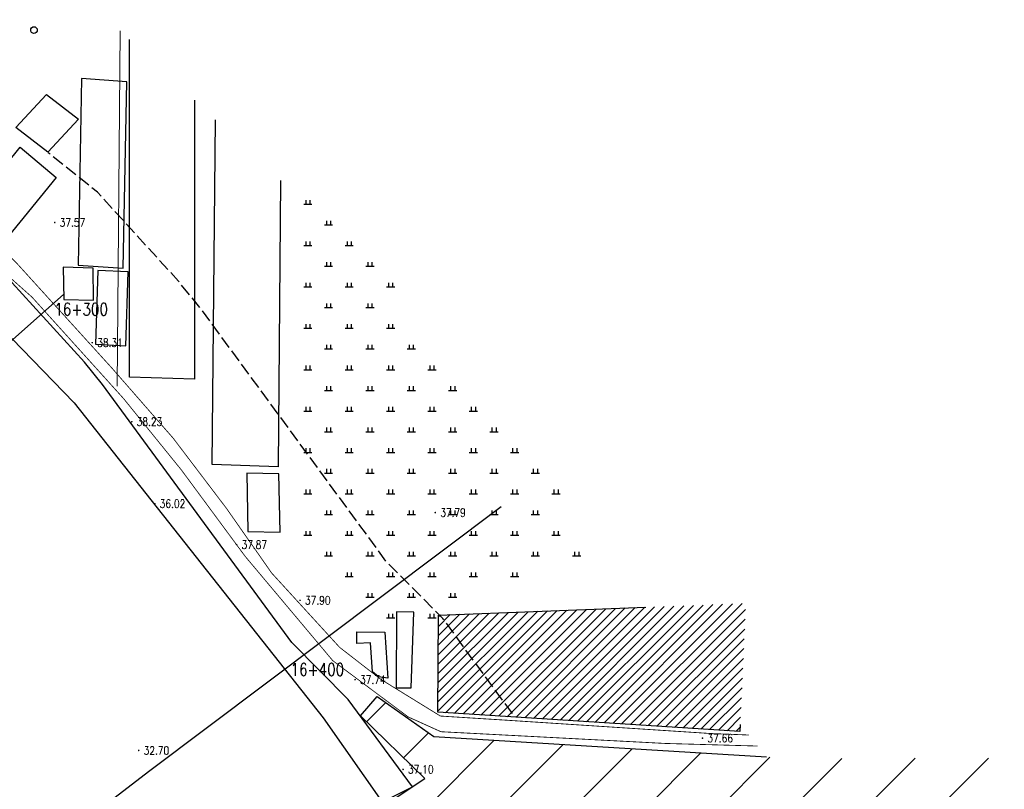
# Model space of a CAD drawing. Extents: x 39508475 to 39522402, y 3783947 to 3795549.
# Tile 257 of 323: x 39521491 to 39521729, y 3787968 to 3788154. Entities that reach past the tile are written whole.
import ezdxf
from ezdxf.enums import TextEntityAlignment as Align

# ---------------------------------------------------------------- set-up
doc = ezdxf.new("R2010")
doc.units = 0
doc.linetypes.add('X0', pattern=[4, 3, -1])
doc.linetypes.add('X2', pattern=[10, 8, -2])
doc.layers.get('0').update_dxf_attribs({"linetype": 'CONTINUOUS'})
for name, color, linetype in [('DLSS', 4, 'CONTINUOUS'), ('DMTZ', 3, 'CONTINUOUS'), ('GCD', 1, 'CONTINUOUS'), ('JMD', 6, 'CONTINUOUS'), ('SXSS', 5, 'CONTINUOUS'), ('ZBTZ', 3, 'CONTINUOUS'), ('断面线', 2, 'CONTINUOUS')]:
    doc.layers.add(name, color=color, linetype=linetype)
doc.layers.add('JCDL_ZBX', color=3, linetype='CONTINUOUS', lineweight=0)
doc.styles.add('HZ', font='rs', dxfattribs={"width": 0.8, "bigfont": 'hztxt'})
doc.linetypes.add('10411', pattern='A,2,[150,AAA.SHX,S=1,R=0,X=0,Y=1],2,[151,AAA.SHX,S=1,R=0,X=0,Y=3],1e-11', length=4)
doc.linetypes.add('10422', pattern='A,2,[150,AAA.SHX,S=1,R=0,X=0,Y=1],2,[177,AAA.SHX,S=1,R=0,X=0,Y=0.8],1e-09', length=4)
doc.linetypes.add('X4', pattern='A,0,-1e-09,[149,symbolx.shx,S=0.15,R=0,X=0,Y=0],-1.6', length=1.6)

# ---------------------------------------------------------------- blocks, each defined once
blk = doc.blocks.new('gc122')
blk.add_circle((0, 0), 0.8)
blk = doc.blocks.new('gc119')
for p, q in [((-1, 0), (1, 0)), ((-0.5, 1), (-0.5, 0)), ((0.5, 1), (0.5, 0))]:
    blk.add_line(p, q)
blk = doc.blocks.new('gc200')
at = {"const_width": 0.2}
blk.add_lwpolyline([(-0.1, 0, 1), (0.1, 0, 1)], format="xyb", close=True, dxfattribs=at)

msp = doc.modelspace()

# ---------------------------------------------------------------- hatches: boundary and pattern name
at = {"layer": 'JMD', "linetype": 'Continuous'}
h = msp.add_hatch(dxfattribs=at)
h.set_pattern_fill('411B', color=256, style=0)
h.set_pattern_definition([(45, (39000000, 0), (-1.1313708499, 1.1313708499), [])])
h.paths.add_polyline_path([(39521592.26666, 3787986.36798), (39521592.42878, 3788009.85882), (39521666.73816, 3788012.67807), (39521665.31216, 3787981.71044)])
h = msp.add_hatch(dxfattribs=at)
h.set_pattern_fill('ANSI31', color=256, scale=100, style=0)
h.set_pattern_definition([(45, (39000000, 0), (-8.838834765, 8.838834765), [])])
h.paths.add_polyline_path([(39521577.64878, 3787990.17287), (39521591.28066, 3787980.48493), (39521677.92851, 3787975.18015), (39521729.19954, 3787975.31662), (39521725.27285, 3787869.79183), (39521723.55799, 3787864.26951), (39521704.31349, 3787866.36419), (39521703.74187, 3787859.12804), (39521688.11762, 3787861.22272), (39521688.68924, 3787880.83648), (39521665.82449, 3787884.07369), (39521666.39611, 3787891.30984), (39521641.38768, 3787901.82231), (39521634.33772, 3787902.39359), (39521623.47695, 3787923.53075), (39521616.9986, 3787925.62541), (39521612.78382, 3787933.08172), (39521606.68655, 3787929.65407), (39521580.96815, 3787964.97041), (39521589.11724, 3787970.3255), (39521573.56113, 3787985.51888)])

# ---------------------------------------------------------------- linework, layer by layer
at = {"layer": 'DLSS', "linetype": 'X2', "const_width": 0.2, "flags": 128}
msp.add_lwpolyline([(39521420.5121, 3788245.71529), (39521399.85352, 3788224.86494), (39521380.42491, 3788205.68997), (39521379.62693, 3788199.57761), (39521380.42491, 3788195.98992), (39521393.59852, 3788184.78445), (39521397.32244, 3788183.18991), (39521406.23327, 3788173.7556), (39521435.24486, 3788146.21116), (39521460.93122, 3788122.50978), (39521462.40581, 3788117.9448), (39521465.86375, 3788114.75574), (39521478.36551, 3788100.8036), (39521494.20477, 3788086.68588), (39521516.29321, 3788062.21295), (39521530.34598, 3788044.85487), (39521545.70932, 3788024.04725), (39521566.90602, 3787998.81443), (39521585.11057, 3787985.24181), (39521593.01555, 3787981.66543), (39521647.15725, 3787978.83411), (39521669.60552, 3787978.20034)], dxfattribs=at)
at = {"layer": 'DLSS', "linetype": 'Continuous', "const_width": 0.2, "flags": 128}
msp.add_lwpolyline([(39521422.28151, 3788243.74341), (39521393.572, 3788214.52592), (39521383.69425, 3788203.68456), (39521384.16339, 3788201.34097), (39521387.33008, 3788196.41945), (39521410.20446, 3788174.01892), (39521433.44626, 3788152.05589), (39521463.84309, 3788124.36221), (39521466.8925, 3788119.79222), (39521472.63945, 3788112.76147), (39521490.60576, 3788094.77775), (39521513.60965, 3788069.43024), (39521528.2932, 3788052.62648), (39521541.19452, 3788035.63549), (39521552.11255, 3788020.01664), (39521568.54587, 3788002.04864), (39521578.51509, 3787994.31482), (39521592.89438, 3787985.45094), (39521608.60199, 3787984.46497), (39521657.98932, 3787981.24354), (39521667.46042, 3787980.86448)], dxfattribs=at)
at = {"layer": 'DMTZ', "color": 1, "linetype": 'X0', "flags": 128}
msp.add_lwpolyline([(39521610.30542, 3787986.09289), (39521593.51028, 3788008.99468), (39521579.81734, 3788022.80163), (39521534.94536, 3788083.9775), (39521529.5864, 3788090.55791), (39521510.02193, 3788112.05037), (39521498.11701, 3788121.61995)], dxfattribs=at)
at = {"layer": 'DMTZ', "linetype": '10411', "flags": 128}
msp.add_lwpolyline([(39521586.11352, 3787968.35164), (39521570.638, 3787989.454), (39521556.946, 3788003.26), (39521511.204, 3788065.622), (39521506.84573, 3788070.97364), (39521489.40778, 3788090.13002), (39521479.32155, 3788098.23768)], dxfattribs=at)
at = {"layer": 'DMTZ', "linetype": '10422', "flags": 128}
msp.add_lwpolyline([(39521606.09596, 3787929.41922), (39521596.74099, 3787942.65494), (39521580.34195, 3787965.47009), (39521586.11352, 3787968.35164)], dxfattribs=at)
at = {"layer": 'JCDL_ZBX', "color": 114, "linetype": 'X4', "lineweight": 0, "true_color": 0x009944}
msp.add_lwpolyline([(39521515.4803, 3788151.06955), (39521514.7868, 3788065.18209)], dxfattribs=at)
at = {"layer": 'JMD', "linetype": 'Continuous', "flags": 128}
for points in [[(39521533.44731, 3788134.30525), (39521533.44731, 3788066.90753), (39521517.71573, 3788067.4007), (39521517.71573, 3788148.98376)], [(39521554.27381, 3788114.87286), (39521553.64717, 3788045.68551), (39521537.74841, 3788046.2889), (39521538.50286, 3788129.58811)], [(39521665.39152, 3787983.43399), (39521665.31216, 3787981.71044), (39521592.26666, 3787986.36798), (39521592.42878, 3788009.85882), (39521642.58286, 3788011.76163)], [(39521725.97868, 3787888.75994), (39521725.27285, 3787869.79183), (39521723.55799, 3787864.26951), (39521704.31349, 3787866.36419), (39521703.74187, 3787859.12804), (39521688.11762, 3787861.22272), (39521688.68924, 3787880.83648), (39521665.82449, 3787884.07369), (39521666.39611, 3787891.30984), (39521641.38768, 3787901.82231), (39521634.33772, 3787902.39359), (39521623.47695, 3787923.53075), (39521616.9986, 3787925.62541), (39521612.78382, 3787933.08172), (39521606.68655, 3787929.65407), (39521580.96815, 3787964.97041), (39521589.11724, 3787970.3255), (39521573.56113, 3787985.51888), (39521577.64878, 3787990.17287), (39521591.28066, 3787980.48493), (39521671.73182, 3787975.55953)]]:
    msp.add_lwpolyline(points, dxfattribs=at)
for points in [[(39521506.17817, 3788139.51197), (39521505.30474, 3788094.41165), (39521516.22269, 3788093.68423), (39521517.09612, 3788138.78455)], [(39521490.28608, 3788127.72054), (39521497.71029, 3788135.72221), (39521505.42564, 3788129.75732), (39521498.00143, 3788121.75565)], [(39521478.64027, 3788107.35265), (39521491.30509, 3788122.91953), (39521500.03945, 3788115.64529), (39521487.37463, 3788100.07841)], [(39521501.72604, 3788093.94906), (39521501.84053, 3788086.16874), (39521509.05311, 3788085.9399), (39521508.93863, 3788093.72022)], [(39521510.08348, 3788093.14815), (39521509.51105, 3788075.29917), (39521516.83813, 3788074.95593), (39521517.41057, 3788092.80491)], [(39521546.09923, 3788044.14106), (39521546.38727, 3788030.03562), (39521554.16432, 3788029.89169), (39521553.87628, 3788043.99713)], [(39521582.2858, 3788010.65098), (39521582.2354, 3787992.28118), (39521585.82573, 3787992.28118), (39521586.45014, 3788010.58812)], [(39521572.71349, 3788005.79274), (39521579.43275, 3788005.75624), (39521580.19961, 3787994.62378), (39521577.89902, 3787994.91577), (39521576.51134, 3787996.12026), (39521576.03662, 3788003.12825), (39521572.71349, 3788003.01875)]]:
    msp.add_lwpolyline(points, close=True, dxfattribs=at)
at = {"layer": 'SXSS', "linetype": 'Continuous', "flags": 128}
msp.add_lwpolyline([(39520738.85921, 3788844.98438), (39520758.69358, 3788826.44088), (39520789.17943, 3788794.27876), (39520884.76863, 3788695.25965), (39520989.75752, 3788586.99795), (39521044.261, 3788531.839), (39521123.742, 3788450.314), (39521197.116, 3788375.69), (39521245.70004, 3788325.54973), (39521262.59546, 3788308.16564), (39521281.684, 3788289.621), (39521325.713, 3788244.497), (39521391.481, 3788177.64), (39521504.382, 3788061.169), (39521564.54, 3787984.991), (39521584.251, 3787956.945), (39521623.048, 3787903.969), (39521656.927, 3787857.512), (39521675.33859, 3787832.60197), (39521692.68081, 3787810.39955)], dxfattribs=at)
at = {"layer": '断面线', "linetype": 'Continuous', "flags": 128}
for points in [[(39521501.82289, 3788087.36727), (39521459.72752, 3788050.04899), (39521383.54126, 3787980.98089)], [(39521607.57273, 3788036.04016), (39521522.3143, 3787971.99557), (39521436.66517, 3787906.15553)]]:
    msp.add_lwpolyline(points, dxfattribs=at)

# ---------------------------------------------------------------- block references
at = {"layer": 'GCD', "linetype": 'Continuous'}
ref = msp.add_blockref('gc200', (39521499.6714, 3788104.742, 37.57), dxfattribs=at)
ref.add_attrib('height', '37.57', dxfattribs={"linetype": 'Continuous', "height": 2, "style": 'HZ', "width": 0.8}).set_placement((39521500.8714, 3788104.742, 37.57), align=Align.MIDDLE_LEFT)
ref = msp.add_blockref('gc200', (39521508.747, 3788075.702, 38.307), dxfattribs=at)
ref.add_attrib('height', '38.31', dxfattribs={"linetype": 'Continuous', "height": 2, "style": 'HZ', "width": 0.8}).set_placement((39521509.947, 3788075.702, 38.307), align=Align.MIDDLE_LEFT)
ref = msp.add_blockref('gc200', (39521518.2936, 3788056.585, 38.23), dxfattribs=at)
ref.add_attrib('height', '38.23', dxfattribs={"linetype": 'Continuous', "height": 2, "style": 'HZ', "width": 0.8}).set_placement((39521519.4936, 3788056.585, 38.23), align=Align.MIDDLE_LEFT)
ref = msp.add_blockref('gc200', (39521523.8671, 3788036.78, 36.022), dxfattribs=at)
ref.add_attrib('height', '36.02', dxfattribs={"linetype": 'Continuous', "height": 2, "style": 'HZ', "width": 0.8}).set_placement((39521525.0671, 3788036.78, 36.022), align=Align.MIDDLE_LEFT)
ref = msp.add_blockref('gc200', (39521591.6602, 3788034.626, 37.79), dxfattribs=at)
ref.add_attrib('height', '37.79', dxfattribs={"linetype": 'Continuous', "height": 2, "style": 'HZ', "width": 0.8}).set_placement((39521592.8602, 3788034.626, 37.79), align=Align.MIDDLE_LEFT)
ref = msp.add_blockref('gc200', (39521543.627, 3788026.876, 37.867), dxfattribs=at)
ref.add_attrib('height', '37.87', dxfattribs={"linetype": 'Continuous', "height": 2, "style": 'HZ', "width": 0.8}).set_placement((39521544.827, 3788026.876, 37.867), align=Align.MIDDLE_LEFT)
ref = msp.add_blockref('gc200', (39521558.966, 3788013.416, 37.899), dxfattribs=at)
ref.add_attrib('height', '37.90', dxfattribs={"linetype": 'Continuous', "height": 2, "style": 'HZ', "width": 0.8}).set_placement((39521560.166, 3788013.416, 37.899), align=Align.MIDDLE_LEFT)
ref = msp.add_blockref('gc200', (39521572.277, 3787994.249, 37.74), dxfattribs=at)
ref.add_attrib('height', '37.74', dxfattribs={"linetype": 'Continuous', "height": 2, "style": 'HZ', "width": 0.8}).set_placement((39521573.477, 3787994.249, 37.74), align=Align.MIDDLE_LEFT)
ref = msp.add_blockref('gc200', (39521656.2417, 3787980.111, 37.66), dxfattribs=at)
ref.add_attrib('height', '37.66', dxfattribs={"linetype": 'Continuous', "height": 2, "style": 'HZ', "width": 0.8}).set_placement((39521657.4417, 3787980.111, 37.66), align=Align.MIDDLE_LEFT)
ref = msp.add_blockref('gc200', (39521519.966, 3787977.13, 32.702), dxfattribs=at)
ref.add_attrib('height', '32.70', dxfattribs={"linetype": 'Continuous', "height": 2, "style": 'HZ', "width": 0.8}).set_placement((39521521.166, 3787977.13, 32.702), align=Align.MIDDLE_LEFT)
ref = msp.add_blockref('gc200', (39521583.8674, 3787972.561, 37.104), dxfattribs=at)
ref.add_attrib('height', '37.10', dxfattribs={"linetype": 'Continuous', "height": 2, "style": 'HZ', "width": 0.8}).set_placement((39521585.0674, 3787972.561, 37.104), align=Align.MIDDLE_LEFT)
at = {"layer": 'ZBTZ', "linetype": 'Continuous'}
for name, p in [('gc122', (39521494.66272, 3788151.26465)), ('gc119', (39521560.8489, 3788109.17081)), ('gc119', (39521565.8489, 3788104.17081)), ('gc119', (39521560.8489, 3788099.17081)), ('gc119', (39521570.8489, 3788099.17081)), ('gc119', (39521565.8489, 3788094.17081)), ('gc119', (39521575.8489, 3788094.17081)), ('gc119', (39521560.8489, 3788089.17081)), ('gc119', (39521570.8489, 3788089.17081)), ('gc119', (39521580.8489, 3788089.17081)), ('gc119', (39521565.8489, 3788084.17081)), ('gc119', (39521575.8489, 3788084.17081)), ('gc119', (39521560.8489, 3788079.17081)), ('gc119', (39521570.8489, 3788079.17081)), ('gc119', (39521580.8489, 3788079.17081)), ('gc119', (39521565.8489, 3788074.17081)), ('gc119', (39521575.8489, 3788074.17081)), ('gc119', (39521585.8489, 3788074.17081)), ('gc119', (39521560.8489, 3788069.17081)), ('gc119', (39521570.8489, 3788069.17081)), ('gc119', (39521580.8489, 3788069.17081)), ('gc119', (39521590.8489, 3788069.17081)), ('gc119', (39521565.8489, 3788064.17081)), ('gc119', (39521575.8489, 3788064.17081)), ('gc119', (39521585.8489, 3788064.17081)), ('gc119', (39521595.8489, 3788064.17081)), ('gc119', (39521560.8489, 3788059.17081)), ('gc119', (39521570.8489, 3788059.17081)), ('gc119', (39521580.8489, 3788059.17081)), ('gc119', (39521590.8489, 3788059.17081)), ('gc119', (39521600.8489, 3788059.17081)), ('gc119', (39521565.8489, 3788054.17081)), ('gc119', (39521575.8489, 3788054.17081)), ('gc119', (39521585.8489, 3788054.17081)), ('gc119', (39521595.8489, 3788054.17081)), ('gc119', (39521605.8489, 3788054.17081)), ('gc119', (39521560.8489, 3788049.17081)), ('gc119', (39521570.8489, 3788049.17081)), ('gc119', (39521580.8489, 3788049.17081)), ('gc119', (39521590.8489, 3788049.17081)), ('gc119', (39521600.8489, 3788049.17081)), ('gc119', (39521610.8489, 3788049.17081)), ('gc119', (39521565.8489, 3788044.17081)), ('gc119', (39521575.8489, 3788044.17081)), ('gc119', (39521585.8489, 3788044.17081)), ('gc119', (39521595.8489, 3788044.17081)), ('gc119', (39521605.8489, 3788044.17081)), ('gc119', (39521615.8489, 3788044.17081)), ('gc119', (39521560.8489, 3788039.17081)), ('gc119', (39521570.8489, 3788039.17081)), ('gc119', (39521580.8489, 3788039.17081)), ('gc119', (39521590.8489, 3788039.17081)), ('gc119', (39521600.8489, 3788039.17081)), ('gc119', (39521610.8489, 3788039.17081)), ('gc119', (39521620.8489, 3788039.17081)), ('gc119', (39521565.8489, 3788034.17081)), ('gc119', (39521575.8489, 3788034.17081)), ('gc119', (39521585.8489, 3788034.17081)), ('gc119', (39521595.8489, 3788034.17081)), ('gc119', (39521605.8489, 3788034.17081)), ('gc119', (39521615.8489, 3788034.17081)), ('gc119', (39521560.8489, 3788029.17081)), ('gc119', (39521570.8489, 3788029.17081)), ('gc119', (39521580.8489, 3788029.17081)), ('gc119', (39521590.8489, 3788029.17081)), ('gc119', (39521600.8489, 3788029.17081)), ('gc119', (39521610.8489, 3788029.17081)), ('gc119', (39521620.8489, 3788029.17081)), ('gc119', (39521565.8489, 3788024.17081)), ('gc119', (39521575.8489, 3788024.17081)), ('gc119', (39521585.8489, 3788024.17081)), ('gc119', (39521595.8489, 3788024.17081)), ('gc119', (39521605.8489, 3788024.17081)), ('gc119', (39521615.8489, 3788024.17081)), ('gc119', (39521625.8489, 3788024.17081)), ('gc119', (39521570.8489, 3788019.17081)), ('gc119', (39521580.8489, 3788019.17081)), ('gc119', (39521590.8489, 3788019.17081)), ('gc119', (39521600.8489, 3788019.17081)), ('gc119', (39521610.8489, 3788019.17081)), ('gc119', (39521575.8489, 3788014.17081)), ('gc119', (39521585.8489, 3788014.17081)), ('gc119', (39521595.8489, 3788014.17081)), ('gc119', (39521580.8489, 3788009.17081)), ('gc119', (39521590.8489, 3788009.17081))]:
    msp.add_blockref(name, p, dxfattribs=at)

# ---------------------------------------------------------------- texts
at = {"layer": '断面线', "linetype": 'Continuous', "style": 'HZ', "width": 0.8}
for s, p in [('16+300', (39521512.54543, 3788083.784)), ('16+400', (39521569.64296, 3787996.69661))]:
    msp.add_text(s, height=3, dxfattribs=at).set_placement(p, align=Align.MIDDLE_RIGHT)

doc.saveas('drawing.dxf')
